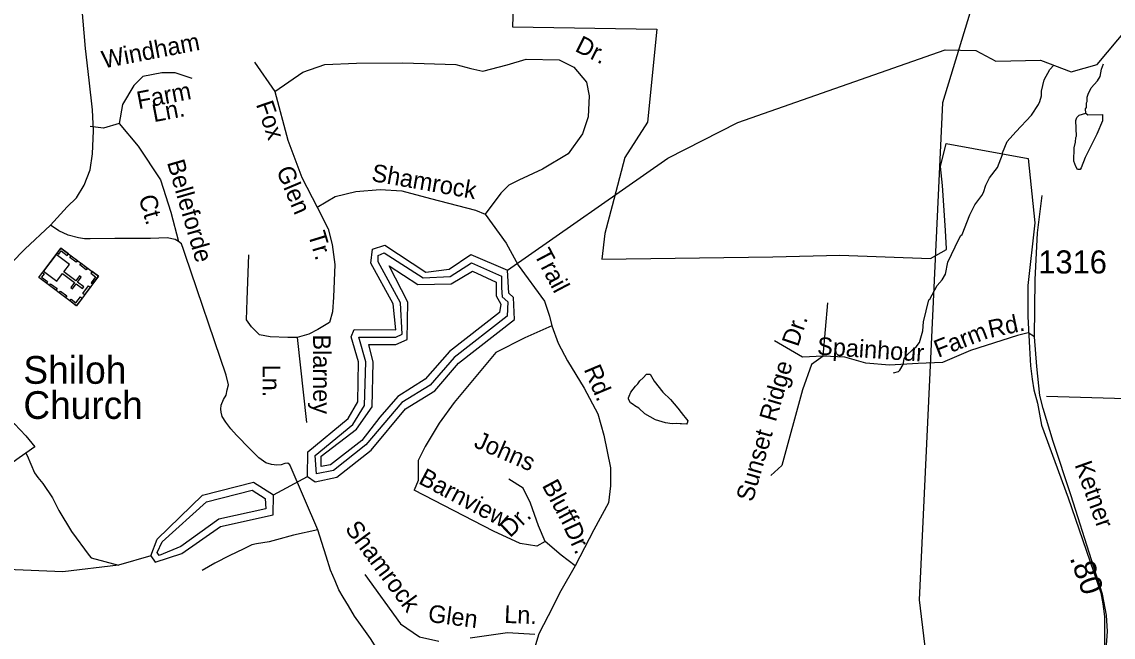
# Model space of a CAD drawing. Extents: x 1547597 to 1699558, y 810033 to 920809.
# Drawn here: x 1585242 to 1591150, y 858935 to 862265 of the extents above; entities that cross this region are included whole.
import ezdxf

# ---------------------------------------------------------------- set-up
doc = ezdxf.new("R2010")
doc.units = 0
for name, color, linetype in [('Exist Boundary Political City Limit New', 7, 'Continuous'), ('Exist Cultural Church with Cemetery CELL', 7, 'Continuous'), ('Exist Cultural Church with Cemetery Label', 7, 'Continuous'), ('Exist Hydrographic Buffer Line', 7, 'Continuous'), ('Exist Hydrographic Creek Single Shore', 7, 'Continuous'), ('Exist Hydrographic Lake Shore', 7, 'Continuous'), ('Exist Hydrographic Misc Water Feature', 7, 'Continuous'), ('Exist Road Non-System Type 51', 7, 'Continuous'), ('Exist Road Non-System Type 51 Label', 7, 'Continuous'), ('Exist Road Secondary Mileage Hundredths English Label', 7, 'Continuous'), ('Exist Road Secondary Type 51 Attributed', 7, 'Continuous'), ('Exist Road Secondary Type 51 Label', 7, 'Continuous'), ('Exist Road Secondary Type 51 Number Label', 7, 'Continuous'), ('Exist Utilities Electrical Transmission Line', 7, 'Continuous'), ('Map Preparation Boundary City Limit Buffer Line', 7, 'Continuous')]:
    doc.layers.add(name, color=color, linetype=linetype)

msp = doc.modelspace()

# ---------------------------------------------------------------- linework, layer by layer
at = {"layer": 'Exist Boundary Political City Limit New'}
msp.add_lwpolyline([(1587935.7, 863433.9), (1587898.2, 862237.9), (1588679.9, 862225), (1588629.2, 861721.8), (1588507, 861531.3), (1588437.9, 861269.4), (1588398.8, 861120.7), (1588382.7, 860980.4), (1589307, 860993.1), (1589669.8, 861003.2), (1590162.1, 860984.2), (1590248.6, 861033.1), (1590247.6, 861036.1), (1590242.4, 861136), (1590226.9, 861379.8), (1590216.2, 861482.8), (1590246.8, 861606.7), (1590690.6, 861525.5), (1590725.8, 861177), (1590689.2, 860837.9), (1590689.2, 860671.1), (1590697.6, 860501.6), (1590703.3, 860403.1), (1590711.7, 860332), (1590720.2, 860274.6), (1590739.9, 860200.8), (1590762.5, 860083.2), (1590906.2, 859689.4), (1591083.8, 859175.3), (1591095.1, 859115.2), (1591103.5, 859046.8), (1591099.3, 857935.2)], dxfattribs=at)
at = {"layer": 'Exist Cultural Church with Cemetery CELL'}
for points in [[(1585656.4, 860888.3), (1585537, 860729), (1585333.2, 860881.8), (1585452.7, 861041.1)], [(1585426.9, 861006.6), (1585359.6, 860916.9), (1585432, 860862.5), (1585462.5, 860903.1), (1585527.7, 860854.2), (1585507.9, 860827.9), (1585516.7, 860821.3), (1585536.5, 860847.7), (1585570.3, 860822.3), (1585577.2, 860831.6), (1585543.5, 860856.9), (1585563.3, 860883.4), (1585554.5, 860890), (1585534.7, 860863.5), (1585469.4, 860912.4), (1585499.3, 860952.3)], [(1585432.9, 861014.6), (1585442.1, 861007.7), (1585455.3, 861025.3), (1585487.6, 861001.1), (1585494.3, 861010), (1585452.8, 861041.1)], [(1585508.7, 860999.2), (1585543.3, 860973.2), (1585536.5, 860964.1), (1585501.8, 860990)], [(1585562.4, 860958.8), (1585597.1, 860932.8), (1585590.3, 860923.7), (1585555.6, 860949.7)], [(1585353.1, 860908.3), (1585362.3, 860901.4), (1585349.1, 860883.8), (1585381.4, 860859.6), (1585374.8, 860850.7), (1585333.2, 860881.8)], [(1585621.8, 860914.3), (1585614.9, 860905.2), (1585640.7, 860885.9), (1585616.4, 860853.5), (1585625.3, 860846.8), (1585656.4, 860888.3)], [(1585397.9, 860847.6), (1585432.5, 860821.6), (1585425.7, 860812.5), (1585391, 860838.5)], [(1585611.9, 860829.1), (1585580.8, 860787.6), (1585571.7, 860794.5), (1585602.8, 860835.9)], [(1585450.6, 860808), (1585485.3, 860782), (1585478.4, 860772.9), (1585443.8, 860798.9)], [(1585502.2, 860755), (1585509, 860764.1), (1585534.8, 860744.8), (1585559.1, 860777.2), (1585568, 860770.5), (1585536.9, 860729)]]:
    msp.add_lwpolyline(points, close=True, dxfattribs=at)
at = {"layer": 'Exist Hydrographic Buffer Line'}
msp.add_line((1587838.1, 860889.3), (1587838.1, 860826.7), dxfattribs=at)
for points in [[(1587838.1, 860826.7), (1587842.8, 860777.6), (1587873, 860749.7), (1587868.6, 860673.1), (1587581.9, 860449.1), (1587452.3, 860299.9), (1587298.5, 860204.7), (1587104.6, 859976.7), (1586929.2, 859837.9), (1586837.8, 859819.3), (1586830.2, 859919.3), (1587034.8, 860086.9), (1587096.4, 860188.9), (1587104.6, 860424.8), (1587067, 860558.1), (1587266.3, 860558.5), (1587300.8, 860575.2), (1587292.3, 860744), (1587171.8, 860967.2), (1587170.5, 861001), (1587203.1, 861014.9), (1587414.8, 860880), (1587561, 860887.8), (1587676.9, 860961.7), (1587838.1, 860889.3)], [(1587180.5, 860126.2), (1587082.7, 859998.9), (1586913.4, 859867.2), (1586863.2, 859859.3), (1586863.2, 859914.2), (1587054.5, 860061.6), (1587138, 860182), (1587144.5, 860424.2), (1587120.2, 860519.3), (1587266.1, 860518.5), (1587327.9, 860547), (1587332.1, 860747.8), (1587229.8, 860945.3), (1587385.8, 860843.4), (1587566.3, 860848.2), (1587681.2, 860916.2), (1587810.2, 860856.7), (1587810.2, 860782.3), (1587835.8, 860738.1), (1587827.6, 860691.8), (1587557.3, 860480.7), (1587426, 860330.7), (1587277.4, 860238.6), (1587180.5, 860126.2)], [(1586002.4, 859450.4), (1586240.8, 859667.6), (1586489.7, 859730.7), (1586559.5, 859685.3), (1586562.9, 859629.7), (1586309, 859573.5), (1586103.3, 859426.3), (1585985.9, 859378.1), (1585975.3, 859393.2), (1586002.4, 859450.4)]]:
    msp.add_lwpolyline(points, dxfattribs=at)
at = {"layer": 'Exist Hydrographic Creek Single Shore'}
msp.add_line((1586603.5, 859705.9), (1586788.6, 859803.9), dxfattribs=at)
for points in [[(1587871.6, 860921), (1588739.5, 861527.1), (1589117.6, 861719.8), (1590240.5, 862113.9), (1590406.6, 862110.5), (1590514.6, 862052.5), (1590756.5, 862057.5), (1590922.5, 861995.1), (1591064.6, 862034.8), (1591454.5, 862502.9), (1591543.6, 862845.7)], [(1585940.6, 859374.6), (1585764.5, 859325.7), (1585463.5, 859289.1), (1584255.6, 859339.9), (1583599.5, 859533.7), (1583174.5, 859516), (1582931.5, 859435.6)]]:
    msp.add_lwpolyline(points, dxfattribs=at)
at = {"layer": 'Exist Hydrographic Lake Shore'}
for points in [[(1586788.6, 859803.9), (1586790.5, 859938.5), (1587009.5, 860117.8), (1587061.6, 860208.8), (1587064.6, 860425.3), (1587024.6, 860560.6), (1587041.5, 860599.7), (1587266.6, 860598.5), (1587252.5, 860740), (1587130.6, 860959.1), (1587139.5, 861034.4), (1587206.6, 861056), (1587429.6, 860910.4), (1587555.6, 860927.5), (1587672.6, 861007.1), (1587871.6, 860921)], [(1586788.6, 859803.9), (1586829.6, 859776.8), (1586946.6, 859800.7), (1587132.5, 859947.9), (1587319.6, 860170.6), (1587478.6, 860269.2), (1587606.5, 860417.6), (1587909.6, 860654.3), (1587903.5, 860772.7), (1587878.5, 860796.1), (1587871.6, 860921)], [(1585940.6, 859374.6), (1585974.5, 859465.8), (1586220.6, 859703.8), (1586496.6, 859773.7), (1586603.5, 859705.9)], [(1585940.6, 859374.6), (1585964.6, 859341.3), (1586107.6, 859387.6), (1586317.6, 859534.4), (1586602.6, 859597.6), (1586603.5, 859705.9)]]:
    msp.add_lwpolyline(points, dxfattribs=at)
at = {"layer": 'Exist Hydrographic Misc Water Feature'}
for points in [[(1589960.6, 860366), (1589988.7, 860373.7), (1589994.8, 860379.7), (1590013.1, 860411.4), (1590019.5, 860441.3), (1590029.7, 860457.2), (1590068.2, 860494.7), (1590084.3, 860506.5), (1590102.5, 860530.2), (1590119.3, 860594), (1590123.8, 860641.9), (1590153.3, 860761.5), (1590158.3, 860764.8), (1590198.2, 860838.9), (1590224.5, 860868.5), (1590242.9, 860900.3), (1590255.7, 860964.1), (1590315.2, 861089.3), (1590325.4, 861109.1), (1590333.4, 861115.1), (1590373.6, 861221), (1590401.8, 861274.7), (1590439.9, 861325.6), (1590448.1, 861341.5), (1590460.5, 861381.4), (1590481.1, 861421), (1590523.7, 861476.5), (1590550.6, 861548.2), (1590550.7, 861556.2), (1590577.3, 861617.8), (1590622.9, 861670.8), (1590709.1, 861760.7), (1590745.7, 861817.6), (1590753.9, 861833.5), (1590762.3, 861865.4), (1590762.6, 861889.4), (1590777.2, 861951.1), (1590807.9, 862006.7), (1590828.9, 862031.2)], [(1591003.1, 861770.3), (1591001.4, 861794.3), (1591005.5, 861802.3), (1591005.8, 861826.3), (1591009.9, 861834.2), (1591010.2, 861858.2), (1591014.3, 861874.2), (1591030.7, 861907.9), (1591065.1, 861945.5), (1591079.5, 861969.3), (1591087.9, 862009.1), (1591097.7, 862037.4)], [(1591003.1, 861770.3), (1591013, 861762.2), (1591093.5, 861763.5), (1591092.6, 861729.2), (1591061.8, 861657.7), (1590998.3, 861530.5), (1590977.6, 861474.8), (1590971.5, 861466.9), (1590957.5, 861467.1), (1590947.7, 861483.2), (1590938, 861511.3), (1590938.9, 861583.2), (1590947.2, 861615.1), (1590947.5, 861639.1), (1590951.6, 861647), (1590948.7, 861731.1), (1590952.9, 861747), (1590967, 861760.8), (1591003.1, 861770.3)], [(1588644.2, 860359), (1588666, 860320.9), (1588712.2, 860261.1), (1588753.5, 860222.2), (1588793.2, 860174), (1588812.2, 860151.1), (1588824, 860134.8), (1588834, 860124.2), (1588848.4, 860106.3), (1588844.1, 860092.9), (1588839.7, 860088.5), (1588814.2, 860089), (1588805.3, 860089.8), (1588785.9, 860091), (1588763.2, 860090.5), (1588726.6, 860096), (1588672.9, 860111.7), (1588615.4, 860143.6), (1588582.4, 860175.1), (1588561, 860187.6), (1588551.1, 860194), (1588538, 860204), (1588525.5, 860224), (1588526.7, 860230.2), (1588530.5, 860239.6), (1588539.8, 860260.9), (1588563.4, 860292.9), (1588576.6, 860306.2), (1588587.2, 860322.5), (1588605.6, 860338.3), (1588624, 860359.3), (1588644.2, 860359)], [(1585064.7, 860121.3), (1585080.7, 860117.6), (1585088.7, 860125.5), (1585098.7, 860129.4), (1585122.8, 860133.1), (1585138.7, 860128.9), (1585178.5, 860108.4), (1585202.3, 860090.1), (1585263.5, 860025.3), (1585312.8, 859964.8), (1585262.8, 859930.7)], [(1585262.8, 859930.7), (1585228.1, 859905.9), (1585195.6, 859882.7), (1585180, 859898.5), (1585160.3, 859914.7), (1585144.5, 859936.9), (1585132.8, 859961), (1585125.2, 859997.1), (1585115.5, 860021.2), (1585085.9, 860059.6), (1585074.2, 860081.7), (1585070.4, 860097.7), (1585074.5, 860105.7), (1585064.7, 860121.3)], [(1585262.8, 859930.7), (1585270.3, 859919.3), (1585311.2, 859824.9), (1585328.8, 859798.6), (1585356.4, 859766.3), (1585407.5, 859689.7), (1585442.7, 859621.3), (1585511.3, 859506.5), (1585605.7, 859377.3), (1585617.6, 859365.2), (1585764.5, 859325.7)]]:
    msp.add_lwpolyline(points, dxfattribs=at)
at = {"layer": 'Exist Road Non-System Type 51'}
for p, q in [((1585896.2, 861970.4), (1585847.5, 861921.8)), ((1585999.5, 861988.7), (1585896.2, 861970.4)), ((1586072.4, 861988.7), (1585999.5, 861988.7)), ((1586163.5, 861958.3), (1586072.4, 861988.7)), ((1585847.5, 861921.8), (1585786.8, 861818.4)), ((1585786.8, 861818.4), (1585768.5, 861715)), ((1585768.5, 861715), (1585683.5, 861690.7)), ((1585768.5, 861715), (1585871.9, 861593.4)), ((1585683.5, 861690.7), (1585612.2, 861699.6)), ((1585871.9, 861593.4), (1585993.4, 861411)), ((1585993.4, 861411), (1586048.1, 861234.6)), ((1586048.1, 861234.6), (1586089.9, 861077.3)), ((1586733.4, 860557.2), (1586782.2, 860097.5)), ((1587099.5, 859274.9), (1587292.3, 859006.5)), ((1587292.3, 859006.5), (1587394.8, 858937.2)), ((1587394.8, 858937.2), (1587500.2, 858913.1)), ((1587669, 858931.2), (1587870.8, 858961.3)), ((1587870.8, 858961.3), (1588018.5, 858952.3))]:
    msp.add_line(p, q, dxfattribs=at)
for points in [[(1586501, 862047.8), (1586612, 861887.7)], [(1586612, 861887.7), (1586763.5, 861992.3), (1586882.9, 862035), (1587053.6, 862041.4), (1587305.4, 862043.6), (1587591.3, 862035), (1587672.4, 862013.7), (1587738.5, 861998.7), (1587868.7, 862032.9), (1587973.2, 862062.8), (1588150.3, 862060.6), (1588230.4, 862020.4), (1588298.6, 861939.3), (1588313.6, 861864.5), (1588307.2, 861751.3), (1588277.3, 861659.5), (1588200.5, 861550.6), (1588060, 861468.7), (1587932, 861408.9), (1587878.7, 861381.1), (1587836, 861338.4), (1587750.7, 861225.2)], [(1586612, 861887.7), (1586682.5, 861625.7), (1586757.2, 861422.8), (1586840.4, 861262.7)], [(1586840.4, 861262.7), (1586938.6, 861320.3), (1587049.5, 861348.1), (1587181.8, 861358.8), (1587299.2, 861350.2), (1587454.9, 861309.6), (1587698.1, 861245.6), (1587750.7, 861225.2)], [(1586840.4, 861262.7), (1586899.8, 861144.5), (1586921.2, 861061.2), (1586936.1, 860952.3), (1586929.7, 860775.1), (1586923.3, 860696), (1586908.4, 860638.4), (1586844.4, 860599.9), (1586795.3, 860574.3), (1586733.4, 860557.2)], [(1587750.7, 861225.2), (1587863.3, 861067.8), (1587929.5, 860948.2), (1588072.4, 860753.9), (1588098, 860672.7), (1588110.8, 860619.4)], [(1586843.7, 859515.8), (1586700.4, 859851.8), (1586692.7, 859868), (1586682.7, 859876.2), (1586664.9, 859874.4), (1586646.7, 859868.7), (1586622.7, 859867), (1586592.7, 859869.4), (1586562.7, 859877.9), (1586525.2, 859906.4), (1586475.8, 859955.3), (1586404.8, 860028.3), (1586373.3, 860062.8), (1586345.8, 860099.2), (1586326.2, 860129.4), (1586320.7, 860153.5), (1586318.8, 860169.6), (1586321.3, 860191.5), (1586333.7, 860221.5), (1586348, 860245.2), (1586354.4, 860273.1), (1586360.7, 860301), (1586347.6, 860353.3), (1586126.9, 861006.7), (1586117.2, 861032.9), (1586105.8, 861063.2), (1586089.9, 861077.3), (1586072.1, 861087.7), (1586028.2, 861096.2), (1585938.1, 861093.6), (1585746, 861092.3), (1585611.9, 861090.2), (1585581.9, 861090.6), (1585548, 861097.3), (1585492, 861110), (1585442.5, 861134.8), (1585396.6, 861165.3)], [(1586733.4, 860557.2), (1586682.2, 860557.2), (1586586.2, 860561.5), (1586528.6, 860572.2), (1586485.9, 860614.9), (1586458.2, 860653.3), (1586462.4, 860760.1), (1586471, 861003.6)], [(1589581.1, 860455.8), (1589605.6, 860744.5)], [(1588110.8, 860619.4), (1587966, 860556.1), (1587808.1, 860475), (1587582, 860205.9), (1587500.9, 860092.7), (1587424.7, 859968), (1587388.4, 859891.2), (1587388.4, 859782.3), (1587366.5, 859731.2)], [(1588110.8, 860619.4), (1588145, 860526.8), (1588196.2, 860430.7), (1588285.8, 860283.4), (1588360.4, 860144.6), (1588392, 860029.1), (1588428.7, 859852), (1588428.7, 859753.8), (1588418.2, 859662.6), (1588339.2, 859515.3), (1588237, 859321.2)], [(1589581.1, 860455.8), (1589468.7, 860450.9), (1589317.1, 860539)], [(1590724.4, 860561.1), (1590691.1, 860583), (1590632.4, 860568.4), (1590377.1, 860485.8), (1590226.3, 860421.1), (1590094.5, 860416.7), (1589939, 860406.7), (1589812.1, 860418.7), (1589698.5, 860450.9), (1589581.1, 860455.8)], [(1589581.1, 860455.8), (1589517.5, 860411.8), (1589468.7, 860274.7), (1589356.2, 859863.7), (1589297.5, 859809.9)], [(1590790, 860238.9), (1592383.9, 860191.8), (1592406.7, 860183.5), (1592432.7, 860181.1), (1592472.4, 860167.6)], [(1588074.8, 859453.6), (1588038.6, 859536.9), (1587995.9, 859660.8), (1587955.4, 859741.9), (1587878.6, 859791)], [(1588074.8, 859453.6), (1588030, 859428), (1587940.4, 859442.9), (1587795.3, 859509.1), (1587366.5, 859731.2)], [(1586843.7, 859515.8), (1586713.3, 859487.6), (1586620.7, 859462.8), (1586580.6, 859451.4), (1586546.5, 859445.9), (1586512.4, 859440.4), (1586486.3, 859434.7), (1586440, 859411.5), (1586367.4, 859376.5), (1586286.7, 859335.7), (1586218.1, 859296.7)], [(1587387.4, 858505.4), (1587240.7, 858745.5), (1587219.2, 858777.9), (1587199.7, 858816.2), (1587160.6, 858878.8), (1587129.3, 858927.2), (1587076.3, 859004.2), (1587043, 859048.7), (1587009.9, 859105.2), (1586982.4, 859151.5), (1586959, 859191.8), (1586937.8, 859240.3), (1586912.5, 859298.6), (1586889.6, 859372.9), (1586866.7, 859447.3), (1586843.7, 859515.8)], [(1588237, 859321.2), (1588162.3, 859378.9), (1588074.8, 859453.6)], [(1588237, 859321.2), (1588160.3, 859186), (1588092, 859051.5), (1588040.8, 858953.3)], [(1588040.8, 858953.3), (1588004.5, 858833.7), (1587972.5, 858667.1), (1587961.9, 858622.3)]]:
    msp.add_lwpolyline(points, dxfattribs=at)
at = {"layer": 'Exist Road Secondary Type 51 Attributed'}
for points in [[(1585113.2, 860889), (1585257.6, 861035.3), (1585396.6, 861165.3), (1585486.7, 861264), (1585538.1, 861313.7), (1585578.6, 861380.9), (1585611, 861464.3), (1585624.9, 861551.2), (1585630.7, 861675.1), (1585623.7, 861788.6), (1585607, 861950.2), (1585587.3, 862121.7), (1585565.9, 862353.9), (1585544.4, 862550.3), (1585520.1, 862781.9)], [(1591129.6, 857165.4), (1591114.3, 857528.3), (1591104.8, 857906.4), (1591114.3, 858108), (1591104.8, 858356.9), (1591098.5, 858539.7), (1591104.8, 858773.4), (1591120.5, 858965.6), (1591114.3, 859053.9), (1591092.2, 859167.3), (1591032.4, 859353.2), (1590922.2, 859699.8), (1590825.1, 859994), (1590771.6, 860173.6), (1590752.7, 860242.9), (1590737, 860400.4), (1590724.4, 860561.1), (1590727.5, 860868.5), (1590740.1, 861123.7), (1590765.3, 861325.3)]]:
    msp.add_lwpolyline(points, dxfattribs=at)
at = {"layer": 'Exist Utilities Electrical Transmission Line'}
msp.add_lwpolyline([(1595702.8, 883823.3), (1595542, 883375.3), (1595381.3, 882951.3), (1595317.5, 882784.1), (1595074.8, 882528.9), (1594795.4, 882224.2), (1594492.3, 881911.7), (1594314.2, 881725.8), (1594181.7, 881585.2), (1591756.7, 879036.3), (1591646.3, 875142), (1590597.3, 874408.7), (1590660.9, 873411.3), (1590633.8, 873059.7), (1590510, 871286.5), (1590671.8, 869193.1), (1591400.6, 867299.4), (1591680.4, 866599), (1590226.6, 861827.8), (1590099.7, 859136.4), (1590298, 857488.7)], dxfattribs=at)
at = {"layer": 'Map Preparation Boundary City Limit Buffer Line'}
msp.add_lwpolyline([(1587935.7, 863433.9), (1587898.2, 862237.9), (1588679.9, 862225), (1588629.2, 861721.8), (1588507, 861531.3), (1588437.9, 861269.4), (1588398.8, 861120.7), (1588382.7, 860980.4), (1589307, 860993.1), (1589669.8, 861003.2), (1590162.1, 860984.2), (1590248.6, 861033.1), (1590247.6, 861036.1), (1590242.4, 861136), (1590226.9, 861379.8), (1590216.2, 861482.8), (1590246.8, 861606.7), (1590690.6, 861525.5), (1590725.8, 861177), (1590689.2, 860837.9), (1590689.2, 860671.1), (1590697.6, 860501.6), (1590703.3, 860403.1), (1590711.7, 860332), (1590720.2, 860274.6), (1590739.9, 860200.8), (1590762.5, 860083.2), (1590906.2, 859689.4), (1591083.8, 859175.3), (1591095.1, 859115.2), (1591103.5, 859046.8), (1591099.3, 857935.2)], dxfattribs=at)

# ---------------------------------------------------------------- texts
at = {"layer": 'Exist Cultural Church with Cemetery Label'}
for s, p in [('Shiloh', (1585250.3, 860306.5)), ('Church', (1585250.3, 860116.5))]:
    msp.add_text(s, height=150, dxfattribs=at).set_placement(p)
at = {"layer": 'Exist Road Non-System Type 51 Label'}
for s, rotation, p in [('Dr.', 333.38876, (1588231.6, 862109.4)), ('Windham', 10.89302, (1585684.4, 862013)), ('Farm', 10.89302, (1585873.8, 861792.5)), ('Fox', 289.00166, (1586508.4, 861819.6)), ('Ln.', 10.89302, (1585956.9, 861722)), ('Belleforde', 286.13352, (1586027.1, 861505)), ('Glen', 292.86563, (1586617.6, 861461.8)), ('Shamrock', 350.00386, (1587130.5, 861404.7)), ('Ct.', 286.13352, (1585873.1, 861315.2)), ('Tr.', 286.95078, (1586790.1, 861116.4)), ('Trail', 297.73897, (1588012.7, 861008.5)), ('Dr.', 71.11651, (1589443.7, 860502.6)), ('Rd.', 12.0352, (1590484.3, 860554.6)), ('Farm', 21.38964, (1590202.8, 860446.5)), ('Blarney', 270, (1586819, 860573.7)), ('Spainhour', 356.13536, (1589545.7, 860465.1)), ('Ridge', 73.86115, (1589323.8, 860096.3)), ('Ln.', 270, (1586546.6, 860410.4)), ('Rd.', 292.91736, (1588283.1, 860385.4)), ('Sunset', 73.86115, (1589198.4, 859662.9)), ('Johns', 336.48461, (1587683.7, 859966.1)), ('Barnview', 332.15199, (1587383.8, 859769.9)), ('Bluff', 298.05587, (1588055.7, 859756.7)), ('Dr.', 44.24467, (1587885.5, 859469.7)), ('Shamrock', 306.55361, (1586987.7, 859521.8)), ('Dr.', 294.69324, (1588173.1, 859529.7)), ('Glen', 352.56344, (1587437.2, 859018.7)), ('Ln.', 357.66102, (1587852.2, 859012.7))]:
    msp.add_text(s, height=95, rotation=rotation, dxfattribs=at).set_placement(p)
at = {"layer": 'Exist Road Secondary Mileage Hundredths English Label'}
msp.add_text('.80', height=120, rotation=289.50441, dxfattribs=at).set_placement((1590914.1, 859364.4))
at = {"layer": 'Exist Road Secondary Type 51 Label'}
msp.add_text('Ketner', height=95, rotation=289.73818, dxfattribs=at).set_placement((1590940.6, 859868.7))
at = {"layer": 'Exist Road Secondary Type 51 Number Label'}
msp.add_text('1316', height=125, dxfattribs=at).set_placement((1590744.6, 860903.5))

doc.saveas('drawing.dxf')
